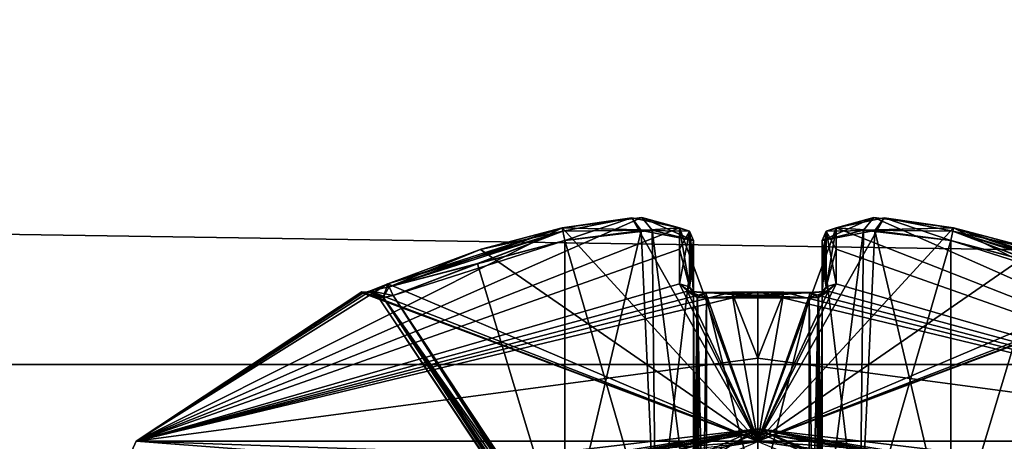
# Model space of a CAD drawing. Extents: x -250 to 250, y -697 to 625.
# Tile 1050 of 1056: x 144.26 to 151.92, y 549.4 to 552.68. Entities that reach past the tile are written whole.
import ezdxf

# ---------------------------------------------------------------- set-up
doc = ezdxf.new("R2010")
doc.units = 0
doc.header["$LTSCALE"] = 25.405557
for name, color, linetype in [('1234', 7, 'CONTINUOUS'), ('1235', 7, 'CONTINUOUS'), ('278', 7, 'CONTINUOUS'), ('279', 7, 'CONTINUOUS'), ('3383', 7, 'CONTINUOUS'), ('3388', 7, 'CONTINUOUS'), ('3391', 7, 'CONTINUOUS'), ('3392', 7, 'CONTINUOUS'), ('3393', 7, 'CONTINUOUS'), ('3395', 7, 'CONTINUOUS'), ('3396', 7, 'CONTINUOUS'), ('3397', 7, 'CONTINUOUS'), ('3398', 7, 'CONTINUOUS'), ('3399', 7, 'CONTINUOUS'), ('3400', 7, 'CONTINUOUS'), ('3401', 7, 'CONTINUOUS'), ('3402', 7, 'CONTINUOUS'), ('3403', 7, 'CONTINUOUS'), ('3404', 7, 'CONTINUOUS'), ('3405', 7, 'CONTINUOUS'), ('3406', 7, 'CONTINUOUS'), ('3407', 7, 'CONTINUOUS'), ('3408', 7, 'CONTINUOUS'), ('3409', 7, 'CONTINUOUS'), ('3410', 7, 'CONTINUOUS'), ('3411', 7, 'CONTINUOUS'), ('3413', 7, 'CONTINUOUS'), ('3415', 7, 'CONTINUOUS'), ('3417', 7, 'CONTINUOUS'), ('3423', 7, 'CONTINUOUS'), ('3424', 7, 'CONTINUOUS'), ('3427', 7, 'CONTINUOUS'), ('3428', 7, 'CONTINUOUS'), ('3429', 7, 'CONTINUOUS'), ('3430', 7, 'CONTINUOUS'), ('3431', 7, 'CONTINUOUS'), ('3432', 7, 'CONTINUOUS'), ('3433', 7, 'CONTINUOUS'), ('3437', 7, 'CONTINUOUS'), ('3438', 7, 'CONTINUOUS'), ('3439', 7, 'CONTINUOUS'), ('3440', 7, 'CONTINUOUS'), ('3441', 7, 'CONTINUOUS'), ('3442', 7, 'CONTINUOUS'), ('3443', 7, 'CONTINUOUS'), ('3444', 7, 'CONTINUOUS'), ('3445', 7, 'CONTINUOUS'), ('3446', 7, 'CONTINUOUS'), ('3447', 7, 'CONTINUOUS'), ('3448', 7, 'CONTINUOUS'), ('3449', 7, 'CONTINUOUS'), ('3450', 7, 'CONTINUOUS'), ('361', 7, 'CONTINUOUS'), ('362', 7, 'CONTINUOUS'), ('379', 7, 'CONTINUOUS'), ('380', 7, 'CONTINUOUS'), ('740', 7, 'CONTINUOUS'), ('741', 7, 'CONTINUOUS'), ('743', 7, 'CONTINUOUS'), ('744', 7, 'CONTINUOUS')]:
    doc.layers.add(name, color=color, linetype=linetype)

msp = doc.modelspace()

# ---------------------------------------------------------------- linework, layer by layer
at = {"layer": '1234', "color": 7, "linetype": 'CONTINUOUS'}
for points in [[(150, 549.5, 68.55), (142.1086, 546.037, 68.55), (150, 549.4707, 68.6207), (150, 549.5, 68.55)], [(142.1086, 546.037, 68.55), (150, 549.4, 68.65), (150, 549.4707, 68.6207), (142.1086, 546.037, 68.55)]]:
    msp.add_3dface(points, dxfattribs=at)
at = {"layer": '1235', "color": 7, "linetype": 'CONTINUOUS'}
for points in [[(150, 549.5, 68.55), (157.4485, 546.3091, 68.65), (157.5214, 546.3813, 68.55), (150, 549.5, 68.55)], [(157.4485, 546.3091, 68.65), (150, 549.5, 68.55), (150, 549.4707, 68.6207), (157.4485, 546.3091, 68.65)], [(150, 549.4, 68.65), (157.4485, 546.3091, 68.65), (150, 549.4707, 68.6207), (150, 549.4, 68.65)]]:
    msp.add_3dface(points, dxfattribs=at)
at = {"layer": '278', "color": 7, "linetype": 'CONTINUOUS'}
for points in [[(210, 550, -11), (210, 543.5344, -8.8992), (-210, 550, -11), (210, 550, -11)], [(-210, 550, -11), (210, 543.5344, -8.8992), (-210, 543.5344, -8.8992), (-210, 550, -11)], [(210, 543.5344, 8.8992), (210, 550, 11), (-210, 543.5344, 8.8992), (210, 543.5344, 8.8992)], [(210, 550, 11), (-210, 550, 11), (-210, 543.5344, 8.8992), (210, 550, 11)]]:
    msp.add_3dface(points, dxfattribs=at)
at = {"layer": '279', "color": 7, "linetype": 'CONTINUOUS'}
for points in [[(210, 556.4656, -8.8992), (210, 550, -11), (-210, 556.4656, -8.8992), (210, 556.4656, -8.8992)], [(210, 550, -11), (-210, 550, -11), (-210, 556.4656, -8.8992), (210, 550, -11)], [(210, 550, 11), (210, 556.4656, 8.8992), (-210, 550, 11), (210, 550, 11)], [(210, 556.4656, 8.8992), (-210, 556.4656, 8.8992), (-210, 550, 11), (210, 556.4656, 8.8992)]]:
    msp.add_3dface(points, dxfattribs=at)
at = {"layer": '3383', "color": 7, "linetype": 'CONTINUOUS'}
for points in [[(150.9812, 551.1403, 47.8649), (151.521, 551.0625, 48.0416), (150, 549.4038, 43.8167), (150.9812, 551.1403, 47.8649)], [(150.6084, 551.0625, 47.129), (150.9812, 551.1403, 47.8649), (150, 549.4038, 43.8167), (150.6084, 551.0625, 47.129)], [(150.9008, 551.1432, 49.5015), (150.6084, 551.0625, 50.171), (154.8333, 549.4038, 48.65), (150.9008, 551.1432, 49.5015)], [(151.521, 551.0625, 49.2584), (150.9008, 551.1432, 49.5015), (154.8333, 549.4038, 48.65), (151.521, 551.0625, 49.2584)], [(151.521, 551.0625, 48.0416), (152.1559, 550.8953, 48.0418), (150, 549.4038, 43.8167), (151.521, 551.0625, 48.0416)], [(150.6084, 550.627, 45.7733), (150.6084, 551.0625, 47.129), (150, 549.4038, 43.8167), (150.6084, 550.627, 45.7733)], [(150.6084, 551.0625, 50.171), (150.6083, 550.8968, 50.8011), (154.8333, 549.4038, 48.65), (150.6084, 551.0625, 50.171)], [(150.6083, 550.8968, 46.4989), (150.6084, 551.0625, 47.129), (150.6084, 550.627, 45.7733), (150.6083, 550.8968, 46.4989)], [(152.1511, 550.8968, 49.2583), (151.521, 551.0625, 49.2584), (152.8767, 550.627, 49.2584), (152.1511, 550.8968, 49.2583)], [(152.8767, 550.627, 49.2584), (151.521, 551.0625, 49.2584), (154.8333, 549.4038, 48.65), (152.8767, 550.627, 49.2584)], [(150.6083, 550.8968, 50.8011), (150.6084, 550.627, 51.5267), (154.8333, 549.4038, 48.65), (150.6083, 550.8968, 50.8011)], [(152.1559, 550.8953, 48.0418), (152.8767, 550.627, 48.0416), (150, 549.4038, 43.8167), (152.1559, 550.8953, 48.0418)], [(152.8767, 550.627, 48.0416), (153.0135, 550.5712, 48.1024), (150, 549.4038, 43.8167), (152.8767, 550.627, 48.0416)], [(150.5497, 550.572, 45.6385), (150.6084, 550.627, 45.7733), (150, 549.4038, 43.8167), (150.5497, 550.572, 45.6385)], [(150.6084, 550.627, 51.5267), (150.5476, 550.5712, 51.6635), (154.8333, 549.4038, 48.65), (150.6084, 550.627, 51.5267)], [(150.4056, 550.5545, 45.578), (150.5497, 550.572, 45.6385), (150, 549.4038, 43.8167), (150.4056, 550.5545, 45.578)], [(153.0135, 550.5712, 48.1024), (153.072, 550.5545, 48.2444), (150, 549.4038, 43.8167), (153.0135, 550.5712, 48.1024)], [(150.203, 550.5616, 51.7268), (150, 550.564, 51.7283), (154.8333, 549.4038, 48.65), (150.203, 550.5616, 51.7268)], [(154.8333, 549.4038, 48.65), (150, 550.564, 51.7283), (150, 550.0479, 52.6481), (154.8333, 549.4038, 48.65)], [(153.072, 550.5545, 48.2444), (153.0784, 550.564, 48.65), (150, 549.4038, 43.8167), (153.072, 550.5545, 48.2444)], [(150, 549.4038, 43.8167), (153.0784, 550.564, 48.65), (154.8333, 549.4038, 48.65), (150, 549.4038, 43.8167)], [(150, 550.564, 45.5717), (150.203, 550.5616, 45.5732), (150, 550.0479, 44.6519), (150, 550.564, 45.5717)], [(150.203, 550.5616, 45.5732), (150.4056, 550.5545, 45.578), (150, 549.4038, 43.8167), (150.203, 550.5616, 45.5732)], [(150, 550.0479, 44.6519), (150.203, 550.5616, 45.5732), (150, 549.4038, 43.8167), (150, 550.0479, 44.6519)], [(150.4056, 550.5545, 51.722), (150.203, 550.5616, 51.7268), (154.8333, 549.4038, 48.65), (150.4056, 550.5545, 51.722)], [(150.5476, 550.5712, 51.6635), (150.4056, 550.5545, 51.722), (154.8333, 549.4038, 48.65), (150.5476, 550.5712, 51.6635)], [(150, 549.4038, 53.4833), (154.8333, 549.4038, 48.65), (150, 550.0479, 52.6481), (150, 549.4038, 53.4833)]]:
    msp.add_3dface(points, dxfattribs=at)
at = {"layer": '3388', "color": 7, "linetype": 'CONTINUOUS'}
for points in [[(149.0972, 551.1432, 47.8003), (149.3916, 551.0625, 47.129), (145.1667, 549.4038, 48.65), (149.0972, 551.1432, 47.8003)], [(148.479, 551.0625, 48.0416), (149.0972, 551.1432, 47.8003), (145.1667, 549.4038, 48.65), (148.479, 551.0625, 48.0416)], [(148.479, 551.0625, 49.2584), (150, 549.4038, 53.4833), (149.0188, 551.1403, 49.4351), (148.479, 551.0625, 49.2584)], [(149.0188, 551.1403, 49.4351), (150, 549.4038, 53.4833), (149.3916, 551.0625, 50.171), (149.0188, 551.1403, 49.4351)], [(145.1667, 549.4038, 48.65), (149.3916, 551.0625, 47.129), (149.3917, 550.8968, 46.4989), (145.1667, 549.4038, 48.65)], [(147.1233, 550.627, 48.0416), (148.479, 551.0625, 48.0416), (145.1667, 549.4038, 48.65), (147.1233, 550.627, 48.0416)], [(147.8489, 550.8968, 48.0417), (148.479, 551.0625, 48.0416), (147.1233, 550.627, 48.0416), (147.8489, 550.8968, 48.0417)], [(147.8441, 550.8953, 49.2582), (150, 549.4038, 53.4833), (148.479, 551.0625, 49.2584), (147.8441, 550.8953, 49.2582)], [(149.3916, 551.0625, 50.171), (150, 549.4038, 53.4833), (149.3916, 550.627, 51.5267), (149.3916, 551.0625, 50.171)], [(149.3917, 550.8968, 50.8011), (149.3916, 551.0625, 50.171), (149.3916, 550.627, 51.5267), (149.3917, 550.8968, 50.8011)], [(149.3916, 550.627, 45.7733), (145.1667, 549.4038, 48.65), (149.3917, 550.8968, 46.4989), (149.3916, 550.627, 45.7733)], [(147.1233, 550.627, 49.2584), (150, 549.4038, 53.4833), (147.8441, 550.8953, 49.2582), (147.1233, 550.627, 49.2584)], [(146.9885, 550.572, 48.1003), (147.1233, 550.627, 48.0416), (145.1667, 549.4038, 48.65), (146.9885, 550.572, 48.1003)], [(149.4524, 550.5712, 45.6365), (145.1667, 549.4038, 48.65), (149.3916, 550.627, 45.7733), (149.4524, 550.5712, 45.6365)], [(146.9865, 550.5712, 49.1976), (150, 549.4038, 53.4833), (147.1233, 550.627, 49.2584), (146.9865, 550.5712, 49.1976)], [(149.3916, 550.627, 51.5267), (150, 549.4038, 53.4833), (149.4503, 550.572, 51.6615), (149.3916, 550.627, 51.5267)], [(146.928, 550.5545, 48.2444), (146.9885, 550.572, 48.1003), (145.1667, 549.4038, 48.65), (146.928, 550.5545, 48.2444)], [(149.5944, 550.5545, 45.578), (145.1667, 549.4038, 48.65), (149.4524, 550.5712, 45.6365), (149.5944, 550.5545, 45.578)], [(150, 550.564, 45.5717), (150, 550.0479, 44.6519), (145.1667, 549.4038, 48.65), (150, 550.564, 45.5717)], [(150, 550.564, 45.5717), (145.1667, 549.4038, 48.65), (149.797, 550.5616, 45.5732), (150, 550.564, 45.5717)], [(150, 549.4038, 53.4833), (146.9216, 550.564, 48.65), (145.1667, 549.4038, 48.65), (150, 549.4038, 53.4833)], [(146.9216, 550.564, 48.65), (146.928, 550.5545, 48.2444), (145.1667, 549.4038, 48.65), (146.9216, 550.564, 48.65)], [(149.797, 550.5616, 45.5732), (145.1667, 549.4038, 48.65), (149.5944, 550.5545, 45.578), (149.797, 550.5616, 45.5732)], [(146.9216, 550.564, 48.65), (150, 549.4038, 53.4833), (146.928, 550.5545, 49.0556), (146.9216, 550.564, 48.65)], [(146.928, 550.5545, 49.0556), (150, 549.4038, 53.4833), (146.9865, 550.5712, 49.1976), (146.928, 550.5545, 49.0556)], [(149.4503, 550.572, 51.6615), (150, 549.4038, 53.4833), (149.5944, 550.5545, 51.722), (149.4503, 550.572, 51.6615)], [(149.5944, 550.5545, 51.722), (150, 549.4038, 53.4833), (149.797, 550.5616, 51.7268), (149.5944, 550.5545, 51.722)], [(150, 550.0479, 52.6481), (150, 550.564, 51.7283), (149.797, 550.5616, 51.7268), (150, 550.0479, 52.6481)], [(150, 549.4038, 53.4833), (150, 550.0479, 52.6481), (149.797, 550.5616, 51.7268), (150, 549.4038, 53.4833)], [(150, 550.0479, 44.6519), (150, 549.4038, 43.8167), (145.1667, 549.4038, 48.65), (150, 550.0479, 44.6519)]]:
    msp.add_3dface(points, dxfattribs=at)
at = {"layer": '3391', "color": 7, "linetype": 'CONTINUOUS'}
for points in [[(149.5, 548.523, 50.15), (149.5, 550.9651, 50.15), (149.5, 550.7833, 50.8292), (149.5, 548.523, 50.15)], [(149.5, 548.523, 47.15), (149.5, 550.5356, 45.813), (149.5, 550.9651, 47.15), (149.5, 548.523, 47.15)], [(149.5, 550.9651, 47.15), (149.5, 550.5356, 45.813), (149.5, 550.7833, 46.4708), (149.5, 550.9651, 47.15)], [(149.5, 550.5356, 51.487), (149.5, 548.523, 50.15), (149.5, 550.7833, 50.8292), (149.5, 550.5356, 51.487)]]:
    msp.add_3dface(points, dxfattribs=at)
at = {"layer": '3392', "color": 7, "linetype": 'CONTINUOUS'}
for points in [[(150.5, 548.523, 47.15), (150.5, 550.9651, 47.15), (150.5, 550.5356, 45.813), (150.5, 548.523, 47.15)], [(150.5, 550.5356, 45.813), (150.5, 550.9651, 47.15), (150.5, 550.7833, 46.4707), (150.5, 550.5356, 45.813)]]:
    msp.add_3dface(points, dxfattribs=at)
at = {"layer": '3393', "color": 7, "linetype": 'CONTINUOUS'}
for points in [[(149.6, 550.5194, 45.7037), (150.4, 550.5194, 45.7037), (150, 550.5288, 45.6974), (149.6, 550.5194, 45.7037)], [(150.4, 547.2947, 47.846), (150.4, 550.5194, 45.7037), (149.6, 547.2947, 47.846), (150.4, 547.2947, 47.846)], [(149.6, 547.2947, 47.846), (150.4, 550.5194, 45.7037), (149.6, 550.5194, 45.7037), (149.6, 547.2947, 47.846)]]:
    msp.add_3dface(points, dxfattribs=at)
at = {"layer": '3395', "color": 7, "linetype": 'CONTINUOUS'}
for points in [[(151.5, 550.9651, 48.15), (151.5, 548.523, 48.15), (152.1793, 550.7833, 48.15), (151.5, 550.9651, 48.15)], [(151.5, 548.523, 48.15), (152.837, 550.5356, 48.15), (152.1793, 550.7833, 48.15), (151.5, 548.523, 48.15)]]:
    msp.add_3dface(points, dxfattribs=at)
at = {"layer": '3396', "color": 7, "linetype": 'CONTINUOUS'}
for points in [[(151.5, 548.523, 49.15), (151.5, 550.9651, 49.15), (152.837, 550.5356, 49.15), (151.5, 548.523, 49.15)], [(152.837, 550.5356, 49.15), (151.5, 550.9651, 49.15), (152.1793, 550.7833, 49.15), (152.837, 550.5356, 49.15)]]:
    msp.add_3dface(points, dxfattribs=at)
at = {"layer": '3397', "color": 7, "linetype": 'CONTINUOUS'}
for points in [[(150.804, 547.2947, 49.05), (152.9463, 550.5194, 49.05), (150.804, 547.2947, 48.25), (150.804, 547.2947, 49.05)], [(150.804, 547.2947, 48.25), (152.9463, 550.5194, 49.05), (152.9463, 550.5194, 48.25), (150.804, 547.2947, 48.25)]]:
    msp.add_3dface(points, dxfattribs=at)
at = {"layer": '3398', "color": 7, "linetype": 'CONTINUOUS'}
for points in [[(150.5, 550.9651, 50.15), (150.5, 548.523, 50.15), (150.5, 550.7833, 50.8292), (150.5, 550.9651, 50.15)], [(150.5, 548.523, 50.15), (150.5, 550.5356, 51.487), (150.5, 550.7833, 50.8292), (150.5, 548.523, 50.15)]]:
    msp.add_3dface(points, dxfattribs=at)
at = {"layer": '3399', "color": 7, "linetype": 'CONTINUOUS'}
for points in [[(150.4, 550.5194, 51.5963), (149.6, 550.5194, 51.5963), (150, 550.5288, 51.6026), (150.4, 550.5194, 51.5963)], [(149.6, 547.2947, 49.454), (149.6, 550.5194, 51.5963), (150.4, 547.2947, 49.454), (149.6, 547.2947, 49.454)], [(150.4, 547.2947, 49.454), (149.6, 550.5194, 51.5963), (150.4, 550.5194, 51.5963), (150.4, 547.2947, 49.454)]]:
    msp.add_3dface(points, dxfattribs=at)
at = {"layer": '3400', "color": 7, "linetype": 'CONTINUOUS'}
for points in [[(148.5, 550.9651, 49.15), (148.5, 548.523, 49.15), (147.8207, 550.7833, 49.15), (148.5, 550.9651, 49.15)], [(148.5, 548.523, 49.15), (147.163, 550.5356, 49.15), (147.8207, 550.7833, 49.15), (148.5, 548.523, 49.15)]]:
    msp.add_3dface(points, dxfattribs=at)
at = {"layer": '3401', "color": 7, "linetype": 'CONTINUOUS'}
for points in [[(148.5, 548.523, 48.15), (148.5, 550.9651, 48.15), (147.163, 550.5356, 48.15), (148.5, 548.523, 48.15)], [(147.163, 550.5356, 48.15), (148.5, 550.9651, 48.15), (147.8207, 550.7833, 48.15), (147.163, 550.5356, 48.15)]]:
    msp.add_3dface(points, dxfattribs=at)
at = {"layer": '3402', "color": 7, "linetype": 'CONTINUOUS'}
for points in [[(147.0537, 550.5194, 49.05), (147.0537, 550.5194, 48.25), (147.0474, 550.5288, 48.65), (147.0537, 550.5194, 49.05)], [(149.196, 547.2947, 48.25), (147.0537, 550.5194, 48.25), (149.196, 547.2947, 49.05), (149.196, 547.2947, 48.25)], [(149.196, 547.2947, 49.05), (147.0537, 550.5194, 48.25), (147.0537, 550.5194, 49.05), (149.196, 547.2947, 49.05)]]:
    msp.add_3dface(points, dxfattribs=at)
at = {"layer": '3403', "color": 7, "linetype": 'CONTINUOUS'}
for points in [[(150.4, 547.2947, 49.454), (150.4, 550.5194, 51.5963), (150.47, 550.5201, 51.5625), (150.4, 547.2947, 49.454)], [(150.4444, 547.3004, 49.4454), (150.4, 547.2947, 49.454), (150.47, 550.5201, 51.5625), (150.4444, 547.3004, 49.4454)], [(150.4796, 547.3165, 49.4212), (150.4444, 547.3004, 49.4454), (150.47, 550.5201, 51.5625), (150.4796, 547.3165, 49.4212)], [(150.5, 550.5356, 51.487), (150.4796, 547.3165, 49.4212), (150.47, 550.5201, 51.5625), (150.5, 550.5356, 51.487)], [(150.4796, 547.3165, 49.4212), (150.5, 550.5356, 51.487), (150.4964, 548.0842, 49.8903), (150.4796, 547.3165, 49.4212)], [(150.5, 550.5356, 51.487), (150.5, 548.523, 50.15), (150.4964, 548.0842, 49.8903), (150.5, 550.5356, 51.487)]]:
    msp.add_3dface(points, dxfattribs=at)
at = {"layer": '3404', "color": 7, "linetype": 'CONTINUOUS'}
for points in [[(149.5, 548.523, 50.15), (149.5, 550.5356, 51.487), (149.529, 550.5203, 51.5614), (149.5, 548.523, 50.15)], [(149.5036, 548.0842, 49.8903), (149.5, 548.523, 50.15), (149.529, 550.5203, 51.5614), (149.5036, 548.0842, 49.8903)], [(149.5204, 547.3165, 49.4212), (149.5036, 548.0842, 49.8903), (149.529, 550.5203, 51.5614), (149.5204, 547.3165, 49.4212)], [(149.5556, 547.3004, 49.4454), (149.5204, 547.3165, 49.4212), (149.529, 550.5203, 51.5614), (149.5556, 547.3004, 49.4454)], [(149.6, 550.5194, 51.5963), (149.5556, 547.3004, 49.4454), (149.529, 550.5203, 51.5614), (149.6, 550.5194, 51.5963)], [(149.6, 550.5194, 51.5963), (149.6, 547.2947, 49.454), (149.5556, 547.3004, 49.4454), (149.6, 550.5194, 51.5963)]]:
    msp.add_3dface(points, dxfattribs=at)
at = {"layer": '3405', "color": 7, "linetype": 'CONTINUOUS'}
for points in [[(147.0537, 550.5194, 48.25), (149.2046, 547.3004, 48.2056), (147.0886, 550.5203, 48.179), (147.0537, 550.5194, 48.25)], [(147.0537, 550.5194, 48.25), (149.196, 547.2947, 48.25), (149.2046, 547.3004, 48.2056), (147.0537, 550.5194, 48.25)], [(148.5, 548.523, 48.15), (147.163, 550.5356, 48.15), (147.0886, 550.5203, 48.179), (148.5, 548.523, 48.15)], [(148.7495, 548.1012, 48.1533), (148.5, 548.523, 48.15), (147.0886, 550.5203, 48.179), (148.7495, 548.1012, 48.1533)], [(149.2288, 547.3165, 48.1704), (148.7495, 548.1012, 48.1533), (147.0886, 550.5203, 48.179), (149.2288, 547.3165, 48.1704)], [(149.2046, 547.3004, 48.2056), (149.2288, 547.3165, 48.1704), (147.0886, 550.5203, 48.179), (149.2046, 547.3004, 48.2056)]]:
    msp.add_3dface(points, dxfattribs=at)
at = {"layer": '3406', "color": 7, "linetype": 'CONTINUOUS'}
for points in [[(149.5, 550.5356, 45.813), (149.5, 548.523, 47.15), (149.5033, 548.1012, 47.3995), (149.5, 550.5356, 45.813)], [(149.5204, 547.3165, 47.8788), (149.5, 550.5356, 45.813), (149.5033, 548.1012, 47.3995), (149.5204, 547.3165, 47.8788)], [(149.5, 550.5356, 45.813), (149.5204, 547.3165, 47.8788), (149.53, 550.5201, 45.7375), (149.5, 550.5356, 45.813)], [(149.5204, 547.3165, 47.8788), (149.5556, 547.3004, 47.8546), (149.53, 550.5201, 45.7375), (149.5204, 547.3165, 47.8788)], [(149.6, 547.2947, 47.846), (149.6, 550.5194, 45.7037), (149.53, 550.5201, 45.7375), (149.6, 547.2947, 47.846)], [(149.5556, 547.3004, 47.8546), (149.6, 547.2947, 47.846), (149.53, 550.5201, 45.7375), (149.5556, 547.3004, 47.8546)]]:
    msp.add_3dface(points, dxfattribs=at)
at = {"layer": '3407', "color": 7, "linetype": 'CONTINUOUS'}
for points in [[(150.7712, 547.3165, 48.1704), (152.837, 550.5356, 48.15), (151.2403, 548.0842, 48.1536), (150.7712, 547.3165, 48.1704)], [(152.837, 550.5356, 48.15), (150.7712, 547.3165, 48.1704), (152.9125, 550.5201, 48.18), (152.837, 550.5356, 48.15)], [(150.7712, 547.3165, 48.1704), (150.7954, 547.3004, 48.2056), (152.9125, 550.5201, 48.18), (150.7712, 547.3165, 48.1704)], [(150.7954, 547.3004, 48.2056), (150.804, 547.2947, 48.25), (152.9125, 550.5201, 48.18), (150.7954, 547.3004, 48.2056)], [(150.804, 547.2947, 48.25), (152.9463, 550.5194, 48.25), (152.9125, 550.5201, 48.18), (150.804, 547.2947, 48.25)], [(152.837, 550.5356, 48.15), (151.5, 548.523, 48.15), (151.2403, 548.0842, 48.1536), (152.837, 550.5356, 48.15)]]:
    msp.add_3dface(points, dxfattribs=at)
at = {"layer": '3408', "color": 7, "linetype": 'CONTINUOUS'}
for points in [[(149.196, 547.2947, 49.05), (147.0537, 550.5194, 49.05), (147.0875, 550.5201, 49.12), (149.196, 547.2947, 49.05)], [(147.163, 550.5356, 49.15), (149.2288, 547.3165, 49.1296), (147.0875, 550.5201, 49.12), (147.163, 550.5356, 49.15)], [(149.2046, 547.3004, 49.0944), (149.196, 547.2947, 49.05), (147.0875, 550.5201, 49.12), (149.2046, 547.3004, 49.0944)], [(149.2288, 547.3165, 49.1296), (149.2046, 547.3004, 49.0944), (147.0875, 550.5201, 49.12), (149.2288, 547.3165, 49.1296)], [(147.163, 550.5356, 49.15), (148.5, 548.523, 49.15), (148.7597, 548.0842, 49.1464), (147.163, 550.5356, 49.15)], [(149.2288, 547.3165, 49.1296), (147.163, 550.5356, 49.15), (148.7597, 548.0842, 49.1464), (149.2288, 547.3165, 49.1296)]]:
    msp.add_3dface(points, dxfattribs=at)
at = {"layer": '3409', "color": 7, "linetype": 'CONTINUOUS'}
for points in [[(150.7712, 547.3165, 49.1296), (151.2403, 548.0842, 49.1464), (152.9114, 550.5203, 49.121), (150.7712, 547.3165, 49.1296)], [(150.7954, 547.3004, 49.0944), (150.7712, 547.3165, 49.1296), (152.9114, 550.5203, 49.121), (150.7954, 547.3004, 49.0944)], [(152.9463, 550.5194, 49.05), (150.7954, 547.3004, 49.0944), (152.9114, 550.5203, 49.121), (152.9463, 550.5194, 49.05)], [(152.9463, 550.5194, 49.05), (150.804, 547.2947, 49.05), (150.7954, 547.3004, 49.0944), (152.9463, 550.5194, 49.05)], [(151.2403, 548.0842, 49.1464), (151.5, 548.523, 49.15), (152.9114, 550.5203, 49.121), (151.2403, 548.0842, 49.1464)], [(151.5, 548.523, 49.15), (152.837, 550.5356, 49.15), (152.9114, 550.5203, 49.121), (151.5, 548.523, 49.15)]]:
    msp.add_3dface(points, dxfattribs=at)
at = {"layer": '3410', "color": 7, "linetype": 'CONTINUOUS'}
for points in [[(150.4, 550.5194, 45.7037), (150.4444, 547.3004, 47.8546), (150.471, 550.5203, 45.7386), (150.4, 550.5194, 45.7037)], [(150.4, 550.5194, 45.7037), (150.4, 547.2947, 47.846), (150.4444, 547.3004, 47.8546), (150.4, 550.5194, 45.7037)], [(150.4444, 547.3004, 47.8546), (150.4796, 547.3165, 47.8788), (150.471, 550.5203, 45.7386), (150.4444, 547.3004, 47.8546)], [(150.5, 548.523, 47.15), (150.5, 550.5356, 45.813), (150.471, 550.5203, 45.7386), (150.5, 548.523, 47.15)], [(150.4964, 548.0842, 47.4097), (150.5, 548.523, 47.15), (150.471, 550.5203, 45.7386), (150.4964, 548.0842, 47.4097)], [(150.4796, 547.3165, 47.8788), (150.4964, 548.0842, 47.4097), (150.471, 550.5203, 45.7386), (150.4796, 547.3165, 47.8788)]]:
    msp.add_3dface(points, dxfattribs=at)
at = {"layer": '3411', "color": 7, "linetype": 'CONTINUOUS'}
for points in [[(150.5, 550.9651, 47.15), (150.7929, 548.523, 47.8571), (150.9085, 551.0418, 47.9563), (150.5, 550.9651, 47.15)], [(150.7929, 548.523, 47.8571), (151.5, 548.523, 48.15), (150.9085, 551.0418, 47.9563), (150.7929, 548.523, 47.8571)], [(151.5, 548.523, 48.15), (151.5, 550.9651, 48.15), (150.9085, 551.0418, 47.9563), (151.5, 548.523, 48.15)], [(150.5, 550.9651, 47.15), (150.5, 548.523, 47.15), (150.7929, 548.523, 47.8571), (150.5, 550.9651, 47.15)]]:
    msp.add_3dface(points, dxfattribs=at)
at = {"layer": '3413', "color": 7, "linetype": 'CONTINUOUS'}
for points in [[(150.5, 548.523, 50.15), (150.5, 550.9651, 50.15), (150.8204, 551.0447, 49.4164), (150.5, 548.523, 50.15)], [(150.7929, 548.523, 49.4429), (150.5, 548.523, 50.15), (150.8204, 551.0447, 49.4164), (150.7929, 548.523, 49.4429)], [(151.5, 550.9651, 49.15), (150.7929, 548.523, 49.4429), (150.8204, 551.0447, 49.4164), (151.5, 550.9651, 49.15)], [(151.5, 550.9651, 49.15), (151.5, 548.523, 49.15), (150.7929, 548.523, 49.4429), (151.5, 550.9651, 49.15)]]:
    msp.add_3dface(points, dxfattribs=at)
at = {"layer": '3415', "color": 7, "linetype": 'CONTINUOUS'}
for points in [[(148.5, 548.523, 49.15), (148.5, 550.9651, 49.15), (149.0915, 551.0418, 49.3437), (148.5, 548.523, 49.15)], [(149.2071, 548.523, 49.4429), (148.5, 548.523, 49.15), (149.0915, 551.0418, 49.3437), (149.2071, 548.523, 49.4429)], [(149.5, 550.9651, 50.15), (149.2071, 548.523, 49.4429), (149.0915, 551.0418, 49.3437), (149.5, 550.9651, 50.15)], [(149.5, 550.9651, 50.15), (149.5, 548.523, 50.15), (149.2071, 548.523, 49.4429), (149.5, 550.9651, 50.15)]]:
    msp.add_3dface(points, dxfattribs=at)
at = {"layer": '3417', "color": 7, "linetype": 'CONTINUOUS'}
for points in [[(148.5, 550.9651, 48.15), (149.2071, 548.523, 47.8571), (149.1774, 551.0447, 47.8856), (148.5, 550.9651, 48.15)], [(149.5, 548.523, 47.15), (149.5, 550.9651, 47.15), (149.1774, 551.0447, 47.8856), (149.5, 548.523, 47.15)], [(149.2071, 548.523, 47.8571), (149.5, 548.523, 47.15), (149.1774, 551.0447, 47.8856), (149.2071, 548.523, 47.8571)], [(148.5, 550.9651, 48.15), (148.5, 548.523, 48.15), (149.2071, 548.523, 47.8571), (148.5, 550.9651, 48.15)]]:
    msp.add_3dface(points, dxfattribs=at)
at = {"layer": '3423', "color": 7, "linetype": 'CONTINUOUS'}
for points in [[(145.1667, 549.4038, 48.65), (150, 549.4038, 43.8167), (145, 549.0312, 48.65), (145.1667, 549.4038, 48.65)], [(145, 549.0312, 48.65), (150, 549.4038, 43.8167), (150, 549.2353, 43.6936), (145, 549.0312, 48.65)], [(150, 549.0312, 53.65), (145.1667, 549.4038, 48.65), (145, 549.0312, 48.65), (150, 549.0312, 53.65)], [(150, 549.4038, 53.4833), (145.1667, 549.4038, 48.65), (150, 549.2353, 53.6064), (150, 549.4038, 53.4833)], [(145.1667, 549.4038, 48.65), (150, 549.0312, 53.65), (150, 549.2353, 53.6064), (145.1667, 549.4038, 48.65)]]:
    msp.add_3dface(points, dxfattribs=at)
at = {"layer": '3424', "color": 7, "linetype": 'CONTINUOUS'}
for points in [[(150, 549.4038, 43.8167), (154.8333, 549.4038, 48.65), (150, 549.2353, 43.6936), (150, 549.4038, 43.8167)], [(154.8333, 549.4038, 48.65), (150, 549.4038, 53.4833), (155, 549.0312, 48.65), (154.8333, 549.4038, 48.65)], [(154.8333, 549.4038, 48.65), (155, 549.0312, 48.65), (150, 549.0312, 43.65), (154.8333, 549.4038, 48.65)], [(154.8333, 549.4038, 48.65), (150, 549.0312, 43.65), (150, 549.2353, 43.6936), (154.8333, 549.4038, 48.65)], [(155, 549.0312, 48.65), (150, 549.4038, 53.4833), (150, 549.2353, 53.6064), (155, 549.0312, 48.65)]]:
    msp.add_3dface(points, dxfattribs=at)
at = {"layer": '3427', "color": 7, "linetype": 'CONTINUOUS'}
for points in [[(149.3917, 550.8968, 46.4989), (149.3916, 551.0625, 47.129), (149.4677, 551.0371, 47.1345), (149.3917, 550.8968, 46.4989)], [(149.3916, 550.627, 45.7733), (149.3917, 550.8968, 46.4989), (149.4677, 551.0371, 47.1345), (149.3916, 550.627, 45.7733)], [(149.3916, 550.627, 45.7733), (149.4677, 551.0371, 47.1345), (149.4677, 550.6031, 45.7837), (149.3916, 550.627, 45.7733)], [(149.4677, 551.0371, 47.1345), (149.5, 550.9651, 47.15), (149.4677, 550.6031, 45.7837), (149.4677, 551.0371, 47.1345)], [(149.5, 550.9651, 47.15), (149.5, 550.7833, 46.4708), (149.4677, 550.6031, 45.7837), (149.5, 550.9651, 47.15)], [(149.5, 550.7833, 46.4708), (149.5, 550.5356, 45.813), (149.4677, 550.6031, 45.7837), (149.5, 550.7833, 46.4708)]]:
    msp.add_3dface(points, dxfattribs=at)
at = {"layer": '3428', "color": 7, "linetype": 'CONTINUOUS'}
for points in [[(149.4524, 550.5712, 45.6365), (149.3916, 550.627, 45.7733), (149.53, 550.5201, 45.7375), (149.4524, 550.5712, 45.6365)], [(149.53, 550.5201, 45.7375), (149.3916, 550.627, 45.7733), (149.4677, 550.6031, 45.7837), (149.53, 550.5201, 45.7375)], [(149.5, 550.5356, 45.813), (149.53, 550.5201, 45.7375), (149.4677, 550.6031, 45.7837), (149.5, 550.5356, 45.813)], [(149.5944, 550.5545, 45.578), (149.4524, 550.5712, 45.6365), (149.5963, 550.5603, 45.6474), (149.5944, 550.5545, 45.578)], [(149.6, 550.5194, 45.7037), (149.4524, 550.5712, 45.6365), (149.53, 550.5201, 45.7375), (149.6, 550.5194, 45.7037)], [(149.4524, 550.5712, 45.6365), (149.6, 550.5194, 45.7037), (149.5963, 550.5603, 45.6474), (149.4524, 550.5712, 45.6365)]]:
    msp.add_3dface(points, dxfattribs=at)
at = {"layer": '3429', "color": 7, "linetype": 'CONTINUOUS'}
for points in [[(149.797, 550.5616, 45.5732), (149.5944, 550.5545, 45.578), (149.5963, 550.5603, 45.6474), (149.797, 550.5616, 45.5732)], [(150.203, 550.5616, 45.5732), (150, 550.564, 45.5717), (149.5963, 550.5603, 45.6474), (150.203, 550.5616, 45.5732)], [(150, 550.564, 45.5717), (149.797, 550.5616, 45.5732), (149.5963, 550.5603, 45.6474), (150, 550.564, 45.5717)], [(150.4056, 550.5545, 45.578), (150.203, 550.5616, 45.5732), (149.5963, 550.5603, 45.6474), (150.4056, 550.5545, 45.578)], [(150.4037, 550.5603, 45.6474), (150.4056, 550.5545, 45.578), (149.5963, 550.5603, 45.6474), (150.4037, 550.5603, 45.6474)], [(149.6, 550.5194, 45.7037), (150.4037, 550.5603, 45.6474), (149.5963, 550.5603, 45.6474), (149.6, 550.5194, 45.7037)], [(149.6, 550.5194, 45.7037), (150, 550.5288, 45.6974), (150.4037, 550.5603, 45.6474), (149.6, 550.5194, 45.7037)], [(150, 550.5288, 45.6974), (150.4, 550.5194, 45.7037), (150.4037, 550.5603, 45.6474), (150, 550.5288, 45.6974)]]:
    msp.add_3dface(points, dxfattribs=at)
at = {"layer": '3430', "color": 7, "linetype": 'CONTINUOUS'}
for points in [[(150.5497, 550.572, 45.6385), (150.5, 550.5356, 45.813), (150.5323, 550.6031, 45.7837), (150.5497, 550.572, 45.6385)], [(150.6084, 550.627, 45.7733), (150.5497, 550.572, 45.6385), (150.5323, 550.6031, 45.7837), (150.6084, 550.627, 45.7733)], [(150.4, 550.5194, 45.7037), (150.471, 550.5203, 45.7386), (150.4037, 550.5603, 45.6474), (150.4, 550.5194, 45.7037)], [(150.471, 550.5203, 45.7386), (150.4056, 550.5545, 45.578), (150.4037, 550.5603, 45.6474), (150.471, 550.5203, 45.7386)], [(150.5497, 550.572, 45.6385), (150.4056, 550.5545, 45.578), (150.471, 550.5203, 45.7386), (150.5497, 550.572, 45.6385)], [(150.5, 550.5356, 45.813), (150.5497, 550.572, 45.6385), (150.471, 550.5203, 45.7386), (150.5, 550.5356, 45.813)]]:
    msp.add_3dface(points, dxfattribs=at)
at = {"layer": '3431', "color": 7, "linetype": 'CONTINUOUS'}
for points in [[(150.6084, 551.0625, 47.129), (150.6083, 550.8968, 46.4989), (150.5323, 550.6031, 45.7837), (150.6084, 551.0625, 47.129)], [(150.5323, 551.0371, 47.1345), (150.6084, 551.0625, 47.129), (150.5323, 550.6031, 45.7837), (150.5323, 551.0371, 47.1345)], [(150.5, 550.7833, 46.4707), (150.5, 550.9651, 47.15), (150.5323, 551.0371, 47.1345), (150.5, 550.7833, 46.4707)], [(150.5, 550.5356, 45.813), (150.5, 550.7833, 46.4707), (150.5323, 551.0371, 47.1345), (150.5, 550.5356, 45.813)], [(150.5, 550.5356, 45.813), (150.5323, 551.0371, 47.1345), (150.5323, 550.6031, 45.7837), (150.5, 550.5356, 45.813)], [(150.6083, 550.8968, 46.4989), (150.6084, 550.627, 45.7733), (150.5323, 550.6031, 45.7837), (150.6083, 550.8968, 46.4989)]]:
    msp.add_3dface(points, dxfattribs=at)
at = {"layer": '3432', "color": 7, "linetype": 'CONTINUOUS'}
for points in [[(150.9812, 551.1403, 47.8649), (150.6084, 551.0625, 47.129), (150.9085, 551.0418, 47.9563), (150.9812, 551.1403, 47.8649)], [(151.5, 550.9651, 48.15), (150.9812, 551.1403, 47.8649), (150.9085, 551.0418, 47.9563), (151.5, 550.9651, 48.15)], [(151.521, 551.0625, 48.0416), (150.9812, 551.1403, 47.8649), (151.5155, 551.0371, 48.1177), (151.521, 551.0625, 48.0416)], [(150.9812, 551.1403, 47.8649), (151.5, 550.9651, 48.15), (151.5155, 551.0371, 48.1177), (150.9812, 551.1403, 47.8649)], [(150.9085, 551.0418, 47.9563), (150.6084, 551.0625, 47.129), (150.5323, 551.0371, 47.1345), (150.9085, 551.0418, 47.9563)], [(150.5, 550.9651, 47.15), (150.9085, 551.0418, 47.9563), (150.5323, 551.0371, 47.1345), (150.5, 550.9651, 47.15)]]:
    msp.add_3dface(points, dxfattribs=at)
at = {"layer": '3433', "color": 7, "linetype": 'CONTINUOUS'}
for points in [[(152.1559, 550.8953, 48.0418), (151.521, 551.0625, 48.0416), (151.5155, 551.0371, 48.1177), (152.1559, 550.8953, 48.0418)], [(151.5, 550.9651, 48.15), (152.8663, 550.6031, 48.1177), (151.5155, 551.0371, 48.1177), (151.5, 550.9651, 48.15)], [(152.8767, 550.627, 48.0416), (152.1559, 550.8953, 48.0418), (151.5155, 551.0371, 48.1177), (152.8767, 550.627, 48.0416)], [(152.8663, 550.6031, 48.1177), (152.8767, 550.627, 48.0416), (151.5155, 551.0371, 48.1177), (152.8663, 550.6031, 48.1177)], [(151.5, 550.9651, 48.15), (152.1793, 550.7833, 48.15), (152.8663, 550.6031, 48.1177), (151.5, 550.9651, 48.15)]]:
    msp.add_3dface(points, dxfattribs=at)
at = {"layer": '3437', "color": 7, "linetype": 'CONTINUOUS'}
for points in [[(151.5155, 551.0371, 49.1823), (151.521, 551.0625, 49.2584), (152.8663, 550.6031, 49.1823), (151.5155, 551.0371, 49.1823)], [(151.521, 551.0625, 49.2584), (152.1511, 550.8968, 49.2583), (152.8663, 550.6031, 49.1823), (151.521, 551.0625, 49.2584)], [(152.1793, 550.7833, 49.15), (151.5, 550.9651, 49.15), (151.5155, 551.0371, 49.1823), (152.1793, 550.7833, 49.15)], [(152.837, 550.5356, 49.15), (152.1793, 550.7833, 49.15), (151.5155, 551.0371, 49.1823), (152.837, 550.5356, 49.15)], [(152.837, 550.5356, 49.15), (151.5155, 551.0371, 49.1823), (152.8663, 550.6031, 49.1823), (152.837, 550.5356, 49.15)]]:
    msp.add_3dface(points, dxfattribs=at)
at = {"layer": '3438', "color": 7, "linetype": 'CONTINUOUS'}
for points in [[(150.5, 550.9651, 50.15), (150.9008, 551.1432, 49.5015), (150.8204, 551.0447, 49.4164), (150.5, 550.9651, 50.15)], [(150.9008, 551.1432, 49.5015), (150.5, 550.9651, 50.15), (150.5323, 551.0371, 50.1655), (150.9008, 551.1432, 49.5015)], [(150.6084, 551.0625, 50.171), (150.9008, 551.1432, 49.5015), (150.5323, 551.0371, 50.1655), (150.6084, 551.0625, 50.171)], [(150.9008, 551.1432, 49.5015), (151.521, 551.0625, 49.2584), (150.8204, 551.0447, 49.4164), (150.9008, 551.1432, 49.5015)], [(150.8204, 551.0447, 49.4164), (151.521, 551.0625, 49.2584), (151.5155, 551.0371, 49.1823), (150.8204, 551.0447, 49.4164)], [(151.5, 550.9651, 49.15), (150.8204, 551.0447, 49.4164), (151.5155, 551.0371, 49.1823), (151.5, 550.9651, 49.15)]]:
    msp.add_3dface(points, dxfattribs=at)
at = {"layer": '3439', "color": 7, "linetype": 'CONTINUOUS'}
for points in [[(150.6083, 550.8968, 50.8011), (150.6084, 551.0625, 50.171), (150.5323, 551.0371, 50.1655), (150.6083, 550.8968, 50.8011)], [(150.5, 550.9651, 50.15), (150.5323, 550.6031, 51.5163), (150.5323, 551.0371, 50.1655), (150.5, 550.9651, 50.15)], [(150.6084, 550.627, 51.5267), (150.6083, 550.8968, 50.8011), (150.5323, 551.0371, 50.1655), (150.6084, 550.627, 51.5267)], [(150.5323, 550.6031, 51.5163), (150.6084, 550.627, 51.5267), (150.5323, 551.0371, 50.1655), (150.5323, 550.6031, 51.5163)], [(150.5, 550.9651, 50.15), (150.5, 550.7833, 50.8292), (150.5323, 550.6031, 51.5163), (150.5, 550.9651, 50.15)], [(150.5, 550.7833, 50.8292), (150.5, 550.5356, 51.487), (150.5323, 550.6031, 51.5163), (150.5, 550.7833, 50.8292)]]:
    msp.add_3dface(points, dxfattribs=at)
at = {"layer": '3440', "color": 7, "linetype": 'CONTINUOUS'}
for points in [[(150.5476, 550.5712, 51.6635), (150.6084, 550.627, 51.5267), (150.47, 550.5201, 51.5625), (150.5476, 550.5712, 51.6635)], [(150.47, 550.5201, 51.5625), (150.6084, 550.627, 51.5267), (150.5323, 550.6031, 51.5163), (150.47, 550.5201, 51.5625)], [(150.5, 550.5356, 51.487), (150.47, 550.5201, 51.5625), (150.5323, 550.6031, 51.5163), (150.5, 550.5356, 51.487)], [(150.4, 550.5194, 51.5963), (150.5476, 550.5712, 51.6635), (150.47, 550.5201, 51.5625), (150.4, 550.5194, 51.5963)], [(150.5476, 550.5712, 51.6635), (150.4, 550.5194, 51.5963), (150.4037, 550.5603, 51.6526), (150.5476, 550.5712, 51.6635)], [(150.4056, 550.5545, 51.722), (150.5476, 550.5712, 51.6635), (150.4037, 550.5603, 51.6526), (150.4056, 550.5545, 51.722)]]:
    msp.add_3dface(points, dxfattribs=at)
at = {"layer": '3441', "color": 7, "linetype": 'CONTINUOUS'}
for points in [[(149.5944, 550.5545, 51.722), (149.797, 550.5616, 51.7268), (150.4037, 550.5603, 51.6526), (149.5944, 550.5545, 51.722)], [(149.5963, 550.5603, 51.6526), (149.5944, 550.5545, 51.722), (150.4037, 550.5603, 51.6526), (149.5963, 550.5603, 51.6526)], [(150, 550.5288, 51.6026), (149.6, 550.5194, 51.5963), (149.5963, 550.5603, 51.6526), (150, 550.5288, 51.6026)], [(150.4, 550.5194, 51.5963), (150, 550.5288, 51.6026), (149.5963, 550.5603, 51.6526), (150.4, 550.5194, 51.5963)], [(150.4, 550.5194, 51.5963), (149.5963, 550.5603, 51.6526), (150.4037, 550.5603, 51.6526), (150.4, 550.5194, 51.5963)], [(149.797, 550.5616, 51.7268), (150, 550.564, 51.7283), (150.4037, 550.5603, 51.6526), (149.797, 550.5616, 51.7268)], [(150, 550.564, 51.7283), (150.203, 550.5616, 51.7268), (150.4037, 550.5603, 51.6526), (150, 550.564, 51.7283)], [(150.203, 550.5616, 51.7268), (150.4056, 550.5545, 51.722), (150.4037, 550.5603, 51.6526), (150.203, 550.5616, 51.7268)]]:
    msp.add_3dface(points, dxfattribs=at)
at = {"layer": '3442', "color": 7, "linetype": 'CONTINUOUS'}
for points in [[(149.3916, 550.627, 51.5267), (149.4503, 550.572, 51.6615), (149.4677, 550.6031, 51.5163), (149.3916, 550.627, 51.5267)], [(149.4503, 550.572, 51.6615), (149.5, 550.5356, 51.487), (149.4677, 550.6031, 51.5163), (149.4503, 550.572, 51.6615)], [(149.4503, 550.572, 51.6615), (149.5944, 550.5545, 51.722), (149.529, 550.5203, 51.5614), (149.4503, 550.572, 51.6615)], [(149.5, 550.5356, 51.487), (149.4503, 550.572, 51.6615), (149.529, 550.5203, 51.5614), (149.5, 550.5356, 51.487)], [(149.529, 550.5203, 51.5614), (149.5944, 550.5545, 51.722), (149.5963, 550.5603, 51.6526), (149.529, 550.5203, 51.5614)], [(149.6, 550.5194, 51.5963), (149.529, 550.5203, 51.5614), (149.5963, 550.5603, 51.6526), (149.6, 550.5194, 51.5963)]]:
    msp.add_3dface(points, dxfattribs=at)
at = {"layer": '3443', "color": 7, "linetype": 'CONTINUOUS'}
for points in [[(149.3916, 551.0625, 50.171), (149.3917, 550.8968, 50.8011), (149.4677, 550.6031, 51.5163), (149.3916, 551.0625, 50.171)], [(149.4677, 551.0371, 50.1655), (149.3916, 551.0625, 50.171), (149.4677, 550.6031, 51.5163), (149.4677, 551.0371, 50.1655)], [(149.5, 550.7833, 50.8292), (149.5, 550.9651, 50.15), (149.4677, 551.0371, 50.1655), (149.5, 550.7833, 50.8292)], [(149.5, 550.5356, 51.487), (149.5, 550.7833, 50.8292), (149.4677, 551.0371, 50.1655), (149.5, 550.5356, 51.487)], [(149.5, 550.5356, 51.487), (149.4677, 551.0371, 50.1655), (149.4677, 550.6031, 51.5163), (149.5, 550.5356, 51.487)], [(149.3917, 550.8968, 50.8011), (149.3916, 550.627, 51.5267), (149.4677, 550.6031, 51.5163), (149.3917, 550.8968, 50.8011)]]:
    msp.add_3dface(points, dxfattribs=at)
at = {"layer": '3444', "color": 7, "linetype": 'CONTINUOUS'}
for points in [[(148.479, 551.0625, 49.2584), (149.0188, 551.1403, 49.4351), (148.4845, 551.0371, 49.1823), (148.479, 551.0625, 49.2584)], [(149.0188, 551.1403, 49.4351), (148.5, 550.9651, 49.15), (148.4845, 551.0371, 49.1823), (149.0188, 551.1403, 49.4351)], [(148.5, 550.9651, 49.15), (149.0188, 551.1403, 49.4351), (149.0915, 551.0418, 49.3437), (148.5, 550.9651, 49.15)], [(149.0188, 551.1403, 49.4351), (149.3916, 551.0625, 50.171), (149.0915, 551.0418, 49.3437), (149.0188, 551.1403, 49.4351)], [(149.0915, 551.0418, 49.3437), (149.3916, 551.0625, 50.171), (149.4677, 551.0371, 50.1655), (149.0915, 551.0418, 49.3437)], [(149.5, 550.9651, 50.15), (149.0915, 551.0418, 49.3437), (149.4677, 551.0371, 50.1655), (149.5, 550.9651, 50.15)]]:
    msp.add_3dface(points, dxfattribs=at)
at = {"layer": '3445', "color": 7, "linetype": 'CONTINUOUS'}
for points in [[(147.8441, 550.8953, 49.2582), (148.479, 551.0625, 49.2584), (148.4845, 551.0371, 49.1823), (147.8441, 550.8953, 49.2582)], [(147.1233, 550.627, 49.2584), (147.8441, 550.8953, 49.2582), (148.4845, 551.0371, 49.1823), (147.1233, 550.627, 49.2584)], [(147.1337, 550.6031, 49.1823), (147.1233, 550.627, 49.2584), (148.4845, 551.0371, 49.1823), (147.1337, 550.6031, 49.1823)], [(148.5, 550.9651, 49.15), (147.1337, 550.6031, 49.1823), (148.4845, 551.0371, 49.1823), (148.5, 550.9651, 49.15)], [(148.5, 550.9651, 49.15), (147.8207, 550.7833, 49.15), (147.1337, 550.6031, 49.1823), (148.5, 550.9651, 49.15)], [(147.8207, 550.7833, 49.15), (147.163, 550.5356, 49.15), (147.1337, 550.6031, 49.1823), (147.8207, 550.7833, 49.15)]]:
    msp.add_3dface(points, dxfattribs=at)
at = {"layer": '3446', "color": 7, "linetype": 'CONTINUOUS'}
for points in [[(146.9865, 550.5712, 49.1976), (147.1233, 550.627, 49.2584), (147.0875, 550.5201, 49.12), (146.9865, 550.5712, 49.1976)], [(147.0875, 550.5201, 49.12), (147.1233, 550.627, 49.2584), (147.1337, 550.6031, 49.1823), (147.0875, 550.5201, 49.12)], [(147.163, 550.5356, 49.15), (147.0875, 550.5201, 49.12), (147.1337, 550.6031, 49.1823), (147.163, 550.5356, 49.15)], [(146.928, 550.5545, 49.0556), (146.9865, 550.5712, 49.1976), (146.9974, 550.5603, 49.0537), (146.928, 550.5545, 49.0556)], [(147.0537, 550.5194, 49.05), (146.9865, 550.5712, 49.1976), (147.0875, 550.5201, 49.12), (147.0537, 550.5194, 49.05)], [(146.9865, 550.5712, 49.1976), (147.0537, 550.5194, 49.05), (146.9974, 550.5603, 49.0537), (146.9865, 550.5712, 49.1976)]]:
    msp.add_3dface(points, dxfattribs=at)
at = {"layer": '3447', "color": 7, "linetype": 'CONTINUOUS'}
for points in [[(146.928, 550.5545, 48.2444), (146.9216, 550.564, 48.65), (146.9974, 550.5603, 49.0537), (146.928, 550.5545, 48.2444)], [(146.9216, 550.564, 48.65), (146.928, 550.5545, 49.0556), (146.9974, 550.5603, 49.0537), (146.9216, 550.564, 48.65)], [(146.9974, 550.5603, 48.2463), (146.928, 550.5545, 48.2444), (146.9974, 550.5603, 49.0537), (146.9974, 550.5603, 48.2463)], [(147.0474, 550.5288, 48.65), (147.0537, 550.5194, 48.25), (146.9974, 550.5603, 48.2463), (147.0474, 550.5288, 48.65)], [(147.0537, 550.5194, 49.05), (147.0474, 550.5288, 48.65), (146.9974, 550.5603, 48.2463), (147.0537, 550.5194, 49.05)], [(147.0537, 550.5194, 49.05), (146.9974, 550.5603, 48.2463), (146.9974, 550.5603, 49.0537), (147.0537, 550.5194, 49.05)]]:
    msp.add_3dface(points, dxfattribs=at)
at = {"layer": '3448', "color": 7, "linetype": 'CONTINUOUS'}
for points in [[(147.1233, 550.627, 48.0416), (146.9885, 550.572, 48.1003), (147.1337, 550.6031, 48.1177), (147.1233, 550.627, 48.0416)], [(146.9885, 550.572, 48.1003), (147.163, 550.5356, 48.15), (147.1337, 550.6031, 48.1177), (146.9885, 550.572, 48.1003)], [(146.9885, 550.572, 48.1003), (146.928, 550.5545, 48.2444), (147.0886, 550.5203, 48.179), (146.9885, 550.572, 48.1003)], [(147.0886, 550.5203, 48.179), (146.928, 550.5545, 48.2444), (146.9974, 550.5603, 48.2463), (147.0886, 550.5203, 48.179)], [(147.163, 550.5356, 48.15), (146.9885, 550.572, 48.1003), (147.0886, 550.5203, 48.179), (147.163, 550.5356, 48.15)], [(147.0537, 550.5194, 48.25), (147.0886, 550.5203, 48.179), (146.9974, 550.5603, 48.2463), (147.0537, 550.5194, 48.25)]]:
    msp.add_3dface(points, dxfattribs=at)
at = {"layer": '3449', "color": 7, "linetype": 'CONTINUOUS'}
for points in [[(148.479, 551.0625, 48.0416), (147.8489, 550.8968, 48.0417), (147.1337, 550.6031, 48.1177), (148.479, 551.0625, 48.0416)], [(148.4845, 551.0371, 48.1177), (148.479, 551.0625, 48.0416), (147.1337, 550.6031, 48.1177), (148.4845, 551.0371, 48.1177)], [(147.163, 550.5356, 48.15), (148.4845, 551.0371, 48.1177), (147.1337, 550.6031, 48.1177), (147.163, 550.5356, 48.15)], [(147.163, 550.5356, 48.15), (147.8207, 550.7833, 48.15), (148.4845, 551.0371, 48.1177), (147.163, 550.5356, 48.15)], [(147.8207, 550.7833, 48.15), (148.5, 550.9651, 48.15), (148.4845, 551.0371, 48.1177), (147.8207, 550.7833, 48.15)], [(147.8489, 550.8968, 48.0417), (147.1233, 550.627, 48.0416), (147.1337, 550.6031, 48.1177), (147.8489, 550.8968, 48.0417)]]:
    msp.add_3dface(points, dxfattribs=at)
at = {"layer": '3450', "color": 7, "linetype": 'CONTINUOUS'}
for points in [[(149.0972, 551.1432, 47.8003), (148.479, 551.0625, 48.0416), (149.1774, 551.0447, 47.8856), (149.0972, 551.1432, 47.8003)], [(149.3916, 551.0625, 47.129), (149.0972, 551.1432, 47.8003), (149.4677, 551.0371, 47.1345), (149.3916, 551.0625, 47.129)], [(149.5, 550.9651, 47.15), (149.0972, 551.1432, 47.8003), (149.1774, 551.0447, 47.8856), (149.5, 550.9651, 47.15)], [(149.0972, 551.1432, 47.8003), (149.5, 550.9651, 47.15), (149.4677, 551.0371, 47.1345), (149.0972, 551.1432, 47.8003)], [(149.1774, 551.0447, 47.8856), (148.479, 551.0625, 48.0416), (148.4845, 551.0371, 48.1177), (149.1774, 551.0447, 47.8856)], [(148.5, 550.9651, 48.15), (149.1774, 551.0447, 47.8856), (148.4845, 551.0371, 48.1177), (148.5, 550.9651, 48.15)]]:
    msp.add_3dface(points, dxfattribs=at)
at = {"layer": '361', "color": 7, "linetype": 'CONTINUOUS'}
for points in [[(142.1086, 546.037, 68.55), (150, 549.5, 68.55), (144.8509, 548.0987, 51.65), (142.1086, 546.037, 68.55)], [(144.8509, 548.0987, 51.65), (150, 549.5, 68.55), (145.9178, 548.6304, 54.7596), (144.8509, 548.0987, 51.65)], [(150, 549.5, 16.65), (145.0368, 548.2013, 16.65), (150, 549.5, 25.05), (150, 549.5, 16.65)], [(150, 549.5, 25.05), (145.0368, 548.2013, 16.65), (146.4872, 548.8595, 26.42), (150, 549.5, 25.05)], [(145.9178, 548.6304, 54.7596), (150, 549.5, 68.55), (147.697, 549.2271, 56.2121), (145.9178, 548.6304, 54.7596)], [(147.697, 549.2271, 56.2121), (150, 549.5, 68.55), (150, 549.5, 56.75), (147.697, 549.2271, 56.2121)]]:
    msp.add_3dface(points, dxfattribs=at)
at = {"layer": '362', "color": 7, "linetype": 'CONTINUOUS'}
for points in [[(150, 549.5, 56.75), (150, 549.5, 68.55), (157.5214, 546.3813, 68.55), (150, 549.5, 56.75)], [(150, 549.5, 16.65), (150, 549.5, 25.05), (152.3258, 549.2216, 25.5993), (150, 549.5, 16.65)], [(154.0897, 548.6271, 27.05), (150, 549.5, 16.65), (152.3258, 549.2216, 25.5993), (154.0897, 548.6271, 27.05)], [(150, 549.5, 16.65), (154.0897, 548.6271, 27.05), (158.2729, 545.6573, 16.65), (150, 549.5, 16.65)], [(150, 549.5, 56.75), (157.5214, 546.3813, 68.55), (153.5197, 548.857, 55.3732), (150, 549.5, 56.75)]]:
    msp.add_3dface(points, dxfattribs=at)
at = {"layer": '379', "color": 7, "linetype": 'CONTINUOUS'}
for points in [[(142.1988, 544.7015, 15.65), (145.0368, 548.2013, 16.65), (150, 549.5, 16.65), (142.1988, 544.7015, 15.65)], [(142.1988, 544.7015, 15.65), (150, 549.5, 16.65), (150, 549.2071, 15.9429), (142.1988, 544.7015, 15.65)]]:
    msp.add_3dface(points, dxfattribs=at)
at = {"layer": '380', "color": 7, "linetype": 'CONTINUOUS'}
msp.add_3dface([(150, 549.5, 16.65), (158.2729, 545.6573, 16.65), (150, 549.2071, 15.9429), (150, 549.5, 16.65)], dxfattribs=at)
at = {"layer": '740', "color": 7, "linetype": 'CONTINUOUS'}
for points in [[(152.3258, 549.2216, 25.5993), (150, 549.5, 25.05), (152.2572, 549.124, 25.6885), (152.3258, 549.2216, 25.5993)], [(152.2572, 549.124, 25.6885), (150, 549.5, 25.05), (150, 549.4707, 25.1207), (152.2572, 549.124, 25.6885)], [(150, 549.4, 25.15), (152.2572, 549.124, 25.6885), (150, 549.4707, 25.1207), (150, 549.4, 25.15)]]:
    msp.add_3dface(points, dxfattribs=at)
at = {"layer": '741', "color": 7, "linetype": 'CONTINUOUS'}
for points in [[(150, 549.5, 25.05), (146.4872, 548.8595, 26.42), (150, 549.4707, 25.1207), (150, 549.5, 25.05)], [(146.4872, 548.8595, 26.42), (150, 549.4, 25.15), (150, 549.4707, 25.1207), (146.4872, 548.8595, 26.42)]]:
    msp.add_3dface(points, dxfattribs=at)
at = {"layer": '743', "color": 7, "linetype": 'CONTINUOUS'}
for points in [[(147.697, 549.2271, 56.2121), (150, 549.5, 56.75), (147.765, 549.1294, 56.1227), (147.697, 549.2271, 56.2121)], [(147.765, 549.1294, 56.1227), (150, 549.5, 56.75), (150, 549.4707, 56.6793), (147.765, 549.1294, 56.1227)], [(150, 549.4, 56.65), (147.765, 549.1294, 56.1227), (150, 549.4707, 56.6793), (150, 549.4, 56.65)]]:
    msp.add_3dface(points, dxfattribs=at)
at = {"layer": '744', "color": 7, "linetype": 'CONTINUOUS'}
for points in [[(150, 549.5, 56.75), (153.5197, 548.857, 55.3732), (150, 549.4707, 56.6793), (150, 549.5, 56.75)], [(153.5197, 548.857, 55.3732), (150, 549.4, 56.65), (150, 549.4707, 56.6793), (153.5197, 548.857, 55.3732)]]:
    msp.add_3dface(points, dxfattribs=at)

doc.saveas('drawing.dxf')
